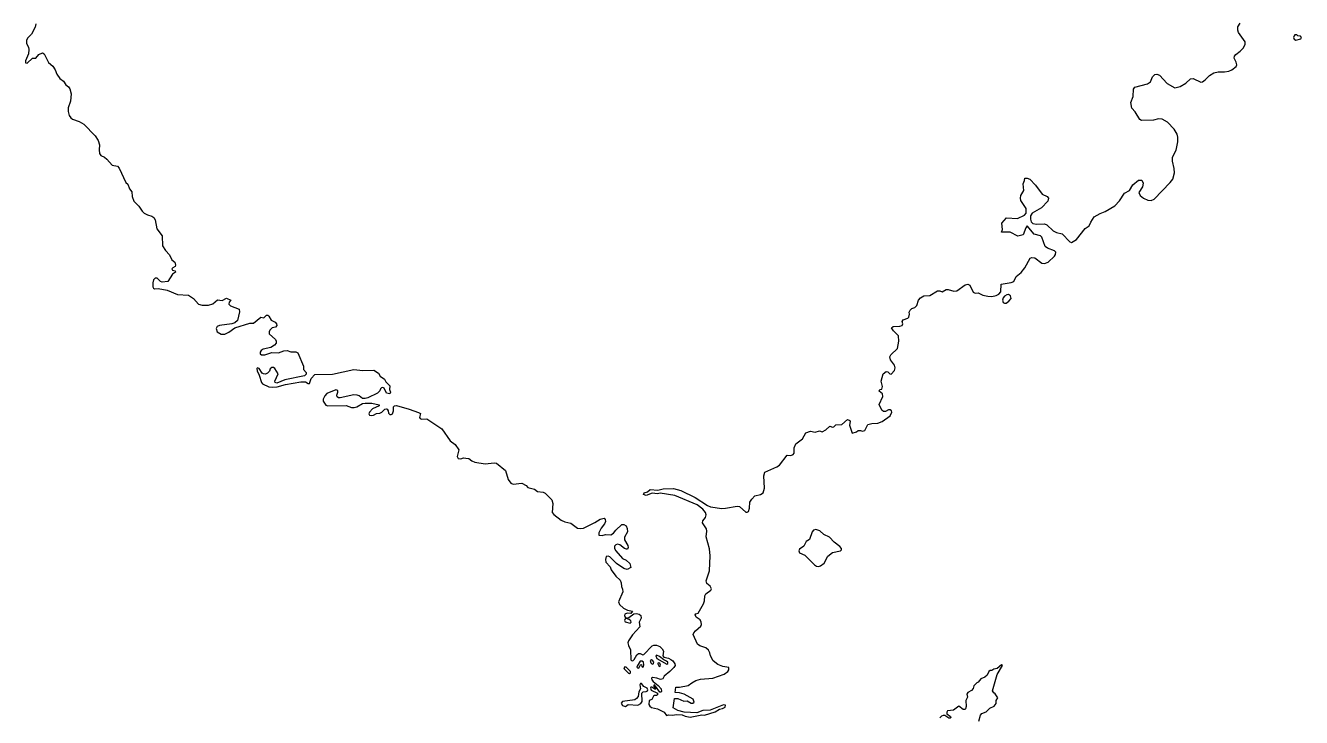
# Model space of a CAD drawing. Extents: x 369010 to 739155, y 6377141 to 6616555.
# Drawn here: x 503638 to 510104, y 6454612 to 6458120 of the extents above; entities that cross this region are included whole.
import ezdxf

# ---------------------------------------------------------------- set-up
doc = ezdxf.new("R2010")
doc.units = 0
doc.header["$LTSCALE"] = 40
doc.layers.add('1', color=7, linetype='Continuous', lineweight=13)

msp = doc.modelspace()

# ---------------------------------------------------------------- linework, layer by layer
at = {"layer": '1'}
for points in [[(503689.58, 6458128.22), (503686.6, 6458110.51), (503668.07, 6458076.08), (503648.37, 6458056.22), (503643.4, 6458042.82), (503643.07, 6458028.58), (503653, 6458010.05), (503655.32, 6457998.46), (503653.83, 6457975.13), (503638.11, 6457940.7), (503638.44, 6457931.1), (503646.55, 6457928.79), (503674.19, 6457953.78)], [(508813.25, 6457109.87), (508845.36, 6457078.26), (508862.24, 6457069.99), (508891.54, 6457062.87), (508930.76, 6457023.31), (508938.71, 6457019.51), (508963.86, 6457035.06), (509008.38, 6457090.67), (509027.58, 6457103.58), (509035.86, 6457122.78), (509053.57, 6457149.43), (509084.35, 6457167.14), (509109.67, 6457175.91), (509158.16, 6457205.2), (509181.5, 6457230.03), (509207.48, 6457269.25), (509233.14, 6457283.49), (509250.02, 6457312.45), (509277.82, 6457336.28), (509295.53, 6457336.28), (509301.66, 6457320.39), (509298.18, 6457302.35), (509279.31, 6457273.72), (509287.26, 6457258), (509303.15, 6457244.76), (509325.32, 6457234.99), (509341.87, 6457232.68), (509357.76, 6457239.79), (509439.52, 6457323.87), (509451.6, 6457340.09), (509460.7, 6457372.36), (509459.22, 6457394.21), (509450.11, 6457432.6), (509451.27, 6457451.47), (509468.65, 6457487.55), (509477.59, 6457529.09), (509478.41, 6457552.76), (509474.28, 6457568.65), (509458.39, 6457594.14), (509425.62, 6457629.89), (509398.97, 6457644.95), (509379.77, 6457646.6), (509354.95, 6457640.48), (509293.88, 6457637.83), (509285.6, 6457642.46), (509261.11, 6457682.35), (509243.73, 6457700.06), (509239.59, 6457728.69), (509251.01, 6457759.81), (509253.16, 6457797.54), (509259.62, 6457806.97), (509323.17, 6457824.68), (509338.23, 6457833.29), (509348.49, 6457859.27), (509360.58, 6457871.36), (509370.34, 6457872.51), (509385.4, 6457867.22), (509422.97, 6457825.01), (509462.19, 6457803.5), (509490, 6457809.62), (509517.8, 6457826.5), (509542.3, 6457848.68), (509555.21, 6457850.34), (509593.94, 6457832.96), (509603.04, 6457833.29), (509616.94, 6457843.55), (509637.96, 6457866.39), (509659.81, 6457879.3), (509682.48, 6457885.26), (509714.75, 6457884.1), (509735.94, 6457887.57), (509751.66, 6457894.69), (509773.18, 6457912.4), (509775.82, 6457921.01), (509773.18, 6457934.25), (509763.74, 6457953.45), (509764.4, 6457963.71), (509771.69, 6457972.97), (509793.86, 6457988.86), (509808.93, 6458004.75), (509818.03, 6458023.12), (509818.03, 6458036.69), (509785.59, 6458084.52), (509781.45, 6458095.45), (509781.12, 6458112.33), (509794.2, 6458131.2)], [(503674.19, 6457953.78), (503690.08, 6457954.27), (503705.47, 6457971.82), (503725, 6457981.75), (503733.44, 6457975.13), (503754.46, 6457931.76), (503775.81, 6457914.06), (503788.22, 6457894.69), (503796.66, 6457872.18), (503811.39, 6457850.5), (503830.09, 6457836.93), (503842.01, 6457818.89), (503856.24, 6457808.63), (503863.19, 6457797.87), (503869.48, 6457772.55), (503865.51, 6457735.31), (503854.75, 6457702.38), (503853.43, 6457683.51), (503859.22, 6457662.99), (503867.33, 6457650.9), (503875.77, 6457644.28), (503910.36, 6457632.7), (503932.87, 6457618.8), (503990.96, 6457560.7), (504006.85, 6457537.2), (504013.8, 6457514.69), (504010.49, 6457490.03), (504012.31, 6457470.67), (504020.26, 6457460.57), (504037.64, 6457452.13), (504050.54, 6457441.54), (504078.02, 6457411.75), (504103.51, 6457406.62), (504113.11, 6457397.02), (504146.21, 6457323.87), (504156.8, 6457314.6), (504165.24, 6457292.26), (504176.66, 6457276.37), (504177.82, 6457253.53), (504187.75, 6457228.54), (504212.74, 6457204.21), (504229.62, 6457177.89), (504239.88, 6457167.8), (504256.6, 6457159.03), (504278.11, 6457153.07), (504288.04, 6457146.94), (504294.33, 6457134.86), (504304.26, 6457088.52), (504330.08, 6457052.77), (504332.23, 6457001.96), (504347.29, 6456978.46), (504368.31, 6456957.77), (504380.06, 6456932.12), (504394.13, 6456920.04), (504398.93, 6456904.81), (504395.95, 6456898.36), (504383.87, 6456891.74), (504380.39, 6456885.78), (504383.04, 6456879.49), (504397.11, 6456875.52), (504397.77, 6456868.57), (504382.71, 6456859.3), (504359.87, 6456821.07), (504330.91, 6456818.42), (504322.8, 6456822.23), (504305.92, 6456839.11), (504295.33, 6456839.44), (504286.55, 6456829.84), (504282.75, 6456815.44), (504283.57, 6456795.58), (504287.22, 6456788.3), (504291.19, 6456784.66), (504310.06, 6456786.81), (504356.4, 6456778.37), (504407.87, 6456755.2), (504464.14, 6456753.38), (504489.96, 6456735.67), (504514.95, 6456707.37), (504532.99, 6456701.9), (504564.6, 6456702.57), (504588.1, 6456708.52), (504611.27, 6456729.54), (504634.94, 6456725.74), (504656.29, 6456737.16), (504679.29, 6456727.72), (504669.86, 6456716.3), (504668.04, 6456707.7), (504676.81, 6456699.26), (504720.17, 6456680.89), (504722.49, 6456667.31), (504712.4, 6456624.94), (504698.49, 6456612.53), (504683.76, 6456606.57), (504620.71, 6456598.46), (504610.11, 6456593), (504604.16, 6456583.73), (504609.95, 6456566.19), (504629.97, 6456554.44), (504647.68, 6456555.1), (504668.21, 6456564.37)], [(508022.64, 6456450.17), (508057.56, 6456481.78), (508064.35, 6456519.68), (508061.2, 6456546), (508036.05, 6456571.82), (508026.78, 6456586.55), (508035.22, 6456594), (508068.15, 6456594.82), (508080.07, 6456599.13), (508084.37, 6456606.9), (508080.4, 6456619.48), (508085.53, 6456627.92), (508108.54, 6456635.37), (508114.83, 6456641.5), (508117.97, 6456656.56), (508115.32, 6456665.66), (508120.62, 6456677.24), (508129.56, 6456685.02), (508145.44, 6456690.65), (508155.37, 6456700.08), (508164.15, 6456727.39), (508173.58, 6456738.65), (508190.96, 6456748.41), (508221.41, 6456751.39), (508260.14, 6456774.73), (508272.22, 6456774.89), (508283.97, 6456769.6), (508303.83, 6456780.52), (508313.6, 6456780.85), (508343.06, 6456773.24), (508356.96, 6456774.89), (508399.49, 6456805.34), (508413.4, 6456807.99), (508423.16, 6456803.36), (508440.21, 6456768.44), (508450.63, 6456762.31), (508465.03, 6456763.97), (508489.86, 6456753.38), (508514.68, 6456748.08), (508534.71, 6456746.59), (508556.56, 6456751.56), (508570.46, 6456757.84), (508580.55, 6456768.77), (508582.04, 6456808.65), (508632.19, 6456816.27), (508645.76, 6456821.56), (508658.84, 6456847.55), (508683, 6456867.08), (508702.53, 6456890.41), (508729.01, 6456939.4), (508737.62, 6456943.87), (508752.35, 6456942.38), (508788.76, 6456914.91), (508802.33, 6456913.09), (508820.04, 6456919.71), (508852.81, 6456950.33), (508858.44, 6456959.26), (508858.77, 6456971.34), (508852.81, 6456977.8), (508817.72, 6456991.37), (508805.81, 6456999.98), (508788.1, 6457047.15), (508780.98, 6457053.43), (508749.2, 6457061.71), (508713.95, 6457103.91), (508706.67, 6457094.15), (508693.92, 6457057.9), (508666.78, 6457051.61), (508628.05, 6457071.14), (508583.2, 6457072.63), (508589.66, 6457084.71), (508585.85, 6457118.31), (508608.86, 6457144.96), (508665.29, 6457141.98), (508699.88, 6457158.86), (508708.32, 6457168.29), (508708.32, 6457192.13), (508682.34, 6457232.68), (508680.02, 6457243.93), (508682.34, 6457257.17), (508696.57, 6457283.98), (508693.59, 6457316.75), (508701.04, 6457334.46), (508701.54, 6457345.71), (508714.61, 6457346.05), (508727.85, 6457340.09), (508756.82, 6457310.96), (508790.25, 6457264.29), (508815.24, 6457252.2), (508821.53, 6457243.6), (508818.88, 6457228.87), (508786.61, 6457195.11), (508739.44, 6457168.63), (508730.17, 6457154.72), (508730.17, 6457138.17), (508734.31, 6457124.6), (508743.58, 6457116), (508762.11, 6457111.86), (508802, 6457114.01), (508813.25, 6457109.87)], [(504668.21, 6456564.37), (504699.49, 6456586.71), (504774.96, 6456610.21), (504793, 6456611.37), (504830.23, 6456640.5), (504845.96, 6456638.19), (504859.69, 6456650.76), (504865.49, 6456651.09), (504871.44, 6456646.63), (504883.53, 6456626.1), (504902.39, 6456615.84), (504910.34, 6456608.06), (504911.83, 6456598.46), (504905.21, 6456589.69), (504888, 6456586.38), (504875.75, 6456574.96), (504873.27, 6456566.85), (504873.43, 6456556.43), (504904.21, 6456528.46), (504908.52, 6456519.02), (504907.69, 6456508.76), (504900.57, 6456498.67), (504880.71, 6456487.91), (504842.98, 6456478.47), (504831.72, 6456472.52), (504826.92, 6456463.91), (504827.75, 6456455.3), (504833.88, 6456449.68), (504851.42, 6456449.84), (504886.34, 6456461.26), (504919.44, 6456459.77), (504947.74, 6456470.86), (504963.3, 6456472.85), (504982.99, 6456466.06), (505008.65, 6456464.9), (505017.25, 6456459.61), (505047.04, 6456392.08), (505047.54, 6456375.86), (505059.79, 6456360.97), (505059.95, 6456352.19), (505051.84, 6456343.59), (504952.05, 6456322.9), (504910.83, 6456305.85), (504903.55, 6456310.49), (504900.74, 6456316.45), (504918.94, 6456353.19), (504901.4, 6456381.16), (504894.78, 6456385.63), (504886.34, 6456385.3), (504878.06, 6456379.34), (504873.76, 6456367.75), (504863.83, 6456357.82), (504853.57, 6456352.69), (504843.64, 6456353.02), (504838.01, 6456356.5), (504821.63, 6456380.99), (504814.18, 6456384.47), (504810.04, 6456381.16), (504811.37, 6456368.25), (504821.96, 6456347.06), (504833.21, 6456309.83), (504839.5, 6456302.38), (504870.45, 6456288.31), (504891.31, 6456286.16), (504912.66, 6456288.64), (504955.36, 6456300.23), (505033.47, 6456313.14), (505057.14, 6456313.47), (505070.05, 6456305.03), (505077.66, 6456305.03), (505086.43, 6456330.68), (505104.97, 6456349.71), (505193.52, 6456351.86), (505301.76, 6456376.03), (505347.77, 6456371.06), (505403.87, 6456371.72), (505426.38, 6456357.82), (505436.14, 6456342.76), (505457.66, 6456327.37), (505464.11, 6456312.8), (505485.13, 6456293.77), (505483.15, 6456274.41), (505487.78, 6456260.34), (505483.48, 6456252.23), (505467.09, 6456255.54), (505456, 6456281.03), (505449.22, 6456284.01), (505442.76, 6456282.68), (505436.81, 6456277.06), (505432.83, 6456268.12), (505421.25, 6456256.53), (505372.59, 6456231.87), (505358.52, 6456228.07), (505345.61, 6456228.4), (505329.56, 6456242.13), (505318.47, 6456246.44), (505302.58, 6456247.1), (505232.91, 6456231.54), (505223.97, 6456232.7), (505218.01, 6456237.5)], [(507068.84, 6455598.65), (507070.33, 6455607.92), (507084.56, 6455625.3), (507088.04, 6455638.87), (507083.74, 6455651.78), (507070.83, 6455667.67), (507042.53, 6455690.18), (506928.49, 6455737.35), (506853.85, 6455749.26), (506840.78, 6455746.28), (506814.13, 6455748.44), (506783.68, 6455736.52), (506770.44, 6455742.15), (506773.09, 6455750.26), (506790.63, 6455755.06), (506803.87, 6455767.97), (506843.09, 6455764.99), (506868.75, 6455770.12), (506922.2, 6455772.27), (506959.61, 6455762.67), (507031.77, 6455727.42), (507094.16, 6455685.88), (507110.05, 6455680.25), (507166.16, 6455671.48), (507184.69, 6455672.14), (507244.11, 6455683.56), (507256.85, 6455681.9), (507288.3, 6455652.61), (507295.42, 6455651.95), (507301.71, 6455656.42), (507306.67, 6455672.14), (507308.16, 6455702.76), (507318.92, 6455718.81), (507333.48, 6455734.86), (507362.78, 6455742.81), (507375.52, 6455750.92), (507383.3, 6455774.59), (507378.83, 6455836.15), (507385.28, 6455854.69), (507445.53, 6455882.33), (507458.44, 6455891.6), (507498.32, 6455941.58), (507516.7, 6455939.92), (507528.61, 6455944.23), (507533.74, 6455951.84), (507532.91, 6455978.16), (507541.69, 6455999.67), (507574.79, 6456024.99), (507593.16, 6456054.45), (507616.49, 6456062.89), (507639.17, 6456057.93), (507661.35, 6456065.04), (507675.08, 6456059.75), (507693.12, 6456069.84), (507713.48, 6456088.71), (507727.38, 6456083.75), (507735.16, 6456085.4), (507744.26, 6456095.33), (507774.05, 6456097.48), (507803.35, 6456122.14), (507814.93, 6456117.84), (507817.75, 6456111.39), (507814.44, 6456094.34), (507827.18, 6456053.29), (507849.19, 6456059.58), (507857.47, 6456066.37), (507869.22, 6456067.03), (507879.98, 6456062.73), (507892.06, 6456067.03), (507906.62, 6456096.66), (507926.32, 6456102.28), (507957.6, 6456103.77), (507978.62, 6456112.71), (508019, 6456141.67), (508027.94, 6456158.72), (508026.78, 6456166.66), (508019.99, 6456171.79), (508011.39, 6456171.96), (507996.99, 6456162.36), (507985.57, 6456163.52), (507977.79, 6456169.31), (507964.55, 6456198.61), (507983.09, 6456238.66), (507980.27, 6456251.9), (507964.88, 6456266.79), (507967.03, 6456274.08), (507977.46, 6456276.72), (507980.6, 6456289.47), (507974.64, 6456315.95), (507983.75, 6456354.01), (508000.13, 6456365.1), (508008.08, 6456364.77), (508018.83, 6456353.52), (508025.45, 6456351.53), (508041.18, 6456370.23), (508044.98, 6456384.96), (508042.5, 6456398.2), (508020.65, 6456425.02), (508017.51, 6456439.25), (508022.64, 6456450.17)], [(505218.01, 6456237.5), (505215.69, 6456245.28), (505220.99, 6456260.34), (505220.33, 6456267.29), (505216.52, 6456271.59), (505210.07, 6456271.92), (505164.39, 6456254.38), (505154.13, 6456242.13), (505145.85, 6456225.09), (505146.35, 6456214.83), (505160.58, 6456195.46), (505169.68, 6456191.49), (505263.69, 6456193.81), (505290.83, 6456183.05), (505303.24, 6456182.39), (505317.81, 6456187.19), (505345.78, 6456203.57), (505359.18, 6456205.72), (505393.11, 6456205.39), (505429.52, 6456196.62), (505431.01, 6456191.16), (505396.09, 6456175.6), (505381.03, 6456159.71), (505377.06, 6456151.44), (505381.36, 6456145.15), (505389.64, 6456142.5), (505402.22, 6456145.15), (505416.61, 6456153.26), (505433.83, 6456154.09), (505444.58, 6456158.89), (505459.81, 6456174.44), (505465.6, 6456176.1), (505470.57, 6456174.77), (505476.03, 6456165.84), (505478.18, 6456154.58), (505484.64, 6456148.46), (505491.09, 6456146.97), (505497.88, 6456151.27), (505503.67, 6456165.67), (505502.35, 6456187.35), (505507.81, 6456192.48), (505518.9, 6456192.81), (505583.11, 6456175.27), (505630.28, 6456158.55), (505638.89, 6456152.76), (505635.41, 6456131.74), (505637.73, 6456127.11), (505644.18, 6456124.63), (505671.49, 6456125.78), (505747.79, 6456075.47), (505789.66, 6456015.06), (505815.15, 6455995.04), (505833.19, 6455968.56), (505825.41, 6455934.96), (505831.37, 6455924.7), (505843.95, 6455922.88), (505857.19, 6455927.35), (505870.1, 6455927.18), (505884, 6455923.87), (505899.39, 6455912.28), (505914.45, 6455906.66), (505967.41, 6455898.38), (506012.43, 6455903.18), (506025.67, 6455900.53), (506071.02, 6455863.79), (506083.93, 6455817.62), (506097, 6455799.74), (506109.08, 6455794.94), (506153.94, 6455799.74), (506174.46, 6455788.16), (506183.06, 6455777.23), (506216.99, 6455769.45), (506232.05, 6455757.87), (506261.02, 6455753.73), (506271.61, 6455748.6), (506306.03, 6455714.51), (506310.83, 6455696.63), (506307.19, 6455651.78), (506314.97, 6455641.52), (506352.37, 6455612.39), (506371.74, 6455603.62), (506401.53, 6455596.34), (506435.29, 6455572.01), (506453, 6455569.36), (506466.41, 6455572.01), (506523.01, 6455599.48), (506549.82, 6455616.53), (506569.85, 6455622.49), (506575.97, 6455615.7), (506577.63, 6455605.94), (506572.49, 6455593.85), (506554.45, 6455572.01), (506544.03, 6455547.51), (506544.19, 6455536.59), (506560.41, 6455533.78), (506576.47, 6455538.74), (506604.77, 6455537.91), (506617.18, 6455546.02), (506629.1, 6455561.58), (506659.55, 6455590.05)], [(506825.72, 6454777.75), (506821.74, 6454774.94), (506822.24, 6454769.31), (506832, 6454756.24), (506826.87, 6454754.75), (506812.64, 6454765.84), (506807.68, 6454765.34), (506805.03, 6454761.04), (506808.01, 6454751.11), (506841.44, 6454734.39), (506841.44, 6454727.44), (506835.65, 6454723.3), (506826.21, 6454723.14), (506820.59, 6454719.5), (506811.98, 6454702.62), (506798.9, 6454697.49), (506796.75, 6454678.45), (506801.06, 6454668.69), (506809.66, 6454661.9), (506841.11, 6454655.28), (506873.88, 6454638.07), (506885.96, 6454622.18), (506896.55, 6454625.82), (506918.56, 6454623.5), (506936.11, 6454627.48), (506965.73, 6454624.5), (506980.96, 6454618.71), (507006.94, 6454614.24), (507065.86, 6454624.83), (507079.6, 6454624.33), (507132.56, 6454640.39), (507155.07, 6454653.96), (507170.96, 6454656.61), (507183.04, 6454664.05), (507184.69, 6454675.14), (507174.43, 6454675.47), (507107.07, 6454648.5), (507070, 6454646.68), (507039.38, 6454635.26), (506976.32, 6454638.9), (506944.55, 6454646.68), (506920.55, 6454661.41), (506927, 6454707.25), (506943.06, 6454707.42), (506973.51, 6454694.84), (506991.05, 6454695.83), (507011.41, 6454685.07), (507020.02, 6454685.07), (507026.47, 6454689.71), (507021.67, 6454704.77), (506975.33, 6454730.09), (506952, 6454737.37), (506930.65, 6454738.36), (506933.13, 6454766.17), (506951.66, 6454765.67), (506996.35, 6454773.45), (507013.89, 6454788.02), (507034.25, 6454798.77), (507058.08, 6454805.72), (507120.97, 6454811.02), (507178.24, 6454832.04), (507196.78, 6454844.45), (507202.07, 6454852.73), (507202.9, 6454865.14), (507171.12, 6454870.77), (507146.46, 6454880.86), (507122.46, 6454899.57), (507109.22, 6454924.39), (507105.75, 6454940.28), (507099.13, 6454953.19), (507085.06, 6454964.77), (507054.94, 6454975.37), (507044.18, 6454983.97), (507021.34, 6455032.3), (507024.32, 6455040.74), (507033.59, 6455051), (507060.57, 6455074.01), (507063.88, 6455083.44), (507062.72, 6455095.69), (507056.76, 6455107.11), (507036.4, 6455120.68), (507031.44, 6455131.6), (507035.74, 6455137.06), (507047.66, 6455141.37), (507073.31, 6455187.38), (507078.61, 6455203.6), (507081.25, 6455228.26), (507086.38, 6455238.52), (507110.38, 6455256.56), (507114.19, 6455264.34), (507107.4, 6455277.58), (507091.52, 6455290.82), (507088.04, 6455305.22), (507104.76, 6455355.69), (507107.07, 6455431.83), (507104.26, 6455467.58), (507087.54, 6455528.15), (507091.02, 6455556.95), (507088.87, 6455567.71), (507068.84, 6455598.65)], [(506659.55, 6455590.05), (506670.8, 6455589.55), (506681.4, 6455583.92), (506687.85, 6455569.36), (506688.35, 6455552.98), (506673.29, 6455525.17), (506674.11, 6455512.92), (506690, 6455483.79), (506692.15, 6455473.53), (506688.84, 6455465.75), (506683.55, 6455464.43), (506672.96, 6455468.73), (506650.12, 6455486.28), (506638.86, 6455489.75), (506629.1, 6455486.77), (506622.48, 6455480.48), (506623.14, 6455467.91), (506629.92, 6455455.99), (506663.85, 6455417.1), (506682.72, 6455408.66), (506700.76, 6455392.77), (506705.56, 6455372.91), (506687.52, 6455362.65), (506670.31, 6455366.62), (506633.57, 6455392.6), (506598.81, 6455426.2), (506591.53, 6455429.34), (506579.94, 6455427.85), (506576.8, 6455412.96), (506578.12, 6455399.06), (506600.46, 6455375.22), (506606.59, 6455360.83), (506628.77, 6455327.72), (506651.11, 6455308.2), (506656.9, 6455293.96), (506658.23, 6455275.92), (506664.18, 6455262.02), (506665.67, 6455248.45), (506642.34, 6455197.64), (506648.46, 6455185.23), (506668.49, 6455165.86), (506689.51, 6455156.43), (506714.66, 6455151.3), (506705.89, 6455138.72), (506686.69, 6455141.37), (506675.44, 6455135.24), (506673.29, 6455129.62), (506677.26, 6455119.85), (506684.87, 6455116.04), (506694.8, 6455118.03), (506721.45, 6455137.39), (506733.53, 6455138.88), (506747.6, 6455136.24), (506756.7, 6455128.13), (506757.53, 6455115.55), (506747.27, 6455095.69), (506751.57, 6455071.86), (506714.66, 6455030.15), (506694.31, 6455000.36), (506690.83, 6454990.1), (506693.48, 6454976.69), (506704.24, 6454955.34), (506704.9, 6454904.7), (506708.37, 6454900.23), (506715.16, 6454899.4), (506722.61, 6454905.52), (506735.85, 6454929.03), (506743.96, 6454935.48), (506752.23, 6454935.98), (506766.63, 6454929.19), (506772.26, 6454930.35), (506813.63, 6454975.04), (506821.74, 6454978.84), (506835.65, 6454977.68), (506852.36, 6454971.56), (506864.44, 6454960.47), (506870.73, 6454947.23), (506867.42, 6454924.23), (506872.06, 6454918.43), (506896.22, 6454913.3), (506909.13, 6454906.35), (506918.89, 6454898.9), (506927.83, 6454884.5), (506929.65, 6454874.57), (506922.7, 6454865.14), (506903.5, 6454844.45), (506875.04, 6454821.28), (506868.58, 6454807.38), (506856.5, 6454803.74), (506838.13, 6454810.86), (506815.45, 6454814.33), (506810.65, 6454811.02), (506811.98, 6454803.08), (506819.26, 6454793.81), (506844.58, 6454774.44), (506858.82, 6454756.4), (506860.97, 6454743.99), (506858.32, 6454739.52), (506852.69, 6454739.69), (506825.72, 6454777.75)], [(508469.83, 6454592.72), (508476.95, 6454623.67), (508484.89, 6454632.44), (508505.91, 6454640.72), (508525.28, 6454659.25), (508546.79, 6454668.52), (508556.89, 6454682.26), (508556.72, 6454698.64), (508565.16, 6454712.05), (508552.42, 6454732.08), (508544.81, 6454736.54), (508537.85, 6454747.47), (508562.68, 6454830.55), (508588.5, 6454874.74), (508584.03, 6454878.71), (508562.02, 6454861), (508544.31, 6454856.37), (508535.54, 6454850.41), (508526.6, 6454850.25), (508519.81, 6454845.61), (508511.54, 6454826.74), (508499.46, 6454816.81), (508479.1, 6454807.55), (508466.52, 6454790.17), (508458.41, 6454787.68), (508443.85, 6454771.8), (508440.7, 6454759.22), (508432.43, 6454749.29), (508413.56, 6454738.53), (508407.93, 6454730.42), (508411.74, 6454715.69)], [(508411.74, 6454715.69), (508403.3, 6454697.65), (508404.79, 6454667.69), (508402.14, 6454656.44), (508397.34, 6454652.3), (508390.39, 6454652.14), (508367.39, 6454669.35), (508340.9, 6454648.99), (508310.12, 6454645.35), (508306.48, 6454639.56), (508306.98, 6454631.12), (508325.84, 6454616.39), (508327.17, 6454611.92), (508323.53, 6454608.44), (508316.41, 6454608.44), (508297.38, 6454622.35), (508287.78, 6454622.35), (508280, 6454618.04), (508271.56, 6454609.44)]]:
    msp.add_lwpolyline(points, dxfattribs=at)
for points in [[(510076.38, 6458045.47), (510101.54, 6458052.58), (510104.18, 6458058.87), (510100.05, 6458065.33), (510086.48, 6458067.31), (510080.19, 6458072.44), (510071.08, 6458072.44), (510066.62, 6458067.97), (510063.97, 6458058.21), (510066.62, 6458051.09)], [(508618.95, 6456755.69), (508610.68, 6456754.87), (508598.59, 6456748.08), (508591.81, 6456739.8), (508589.66, 6456727.39), (508592.31, 6456715.31), (508598.59, 6456711.5), (508607.7, 6456712.33), (508621.93, 6456721.76), (508632.19, 6456736.33), (508629.21, 6456749.24)], [(507657.37, 6455377.71), (507666.97, 6455380.35), (507686.01, 6455393.93), (507704.71, 6455428.85), (507727.05, 6455447.71), (507768.1, 6455456.65), (507773.23, 6455460.96), (507773.72, 6455467.91), (507764.95, 6455479.33), (507735.49, 6455501.01), (507711.99, 6455526.33), (507683.52, 6455539.07), (507663.99, 6455558.77), (507642.31, 6455565.06), (507630.89, 6455561.09), (507624.44, 6455552.31), (507610.37, 6455513.25), (507594.48, 6455504.48), (507582.23, 6455480.48), (507560.72, 6455465.42), (507557.57, 6455455.82), (507560.22, 6455447.05), (507588.03, 6455434.31), (507635.69, 6455386.31), (507646.62, 6455379.03)], [(506702.08, 6455090.72), (506707.21, 6455094.53), (506705.56, 6455100.98), (506697.78, 6455107.77), (506683.55, 6455113.4), (506676.6, 6455111.74), (506674.11, 6455104.29), (506677.09, 6455097.01)], [(506753.06, 6454897.75), (506737.5, 6454872.75), (506736.67, 6454867.29), (506741.31, 6454863.32), (506745.78, 6454862.49), (506755.05, 6454878.38), (506760.01, 6454880.86), (506762, 6454870.6), (506765.47, 6454866.8), (506769.44, 6454868.62), (506771.6, 6454878.38), (506769.44, 6454892.95), (506763.82, 6454897.75)], [(506818.43, 6454883.02), (506821.25, 6454885.17), (506821.58, 6454892.61), (506817.61, 6454899.73), (506809.5, 6454904.03), (506803.87, 6454900.23), (506806.52, 6454889.47), (506813.47, 6454882.68)], [(506887.78, 6454882.68), (506892.91, 6454886.16), (506892.58, 6454892.12), (506886.95, 6454898.08), (506873.55, 6454904.2), (506851.53, 6454921.74), (506835.81, 6454927.04), (506831.51, 6454924.72), (506837.14, 6454911.48)], [(506849.38, 6454870.11), (506853.69, 6454871.43), (506856.33, 6454877.88), (506853.35, 6454886.49), (506848.22, 6454889.14), (506843.09, 6454887.32), (506842.1, 6454883.18)], [(506698.28, 6454835.52), (506703.9, 6454837.67), (506704.57, 6454845.28), (506681.4, 6454867.29), (506675.11, 6454869.28), (506670.8, 6454860.01), (506692.98, 6454837.17)], [(506759.02, 6454784.71), (506754.38, 6454783.71), (506751.4, 6454777.42), (506753.89, 6454756.4), (506746.44, 6454741.18), (506742.47, 6454718.17), (506734.85, 6454707.25), (506725.25, 6454701.79), (506662.86, 6454692.69), (506657.07, 6454684.58), (506663.85, 6454672.99), (506678.75, 6454667.69), (506691.99, 6454677.62), (506741.47, 6454675.14), (506755.71, 6454683.25), (506763.65, 6454692.19), (506761.17, 6454735.72), (506767.95, 6454741.18), (506783.51, 6454743.33), (506790.79, 6454747.63), (506791.79, 6454752.43), (506788.81, 6454759.88), (506770.77, 6454769.31)]]:
    msp.add_lwpolyline(points, close=True, dxfattribs=at)

doc.saveas('drawing.dxf')
